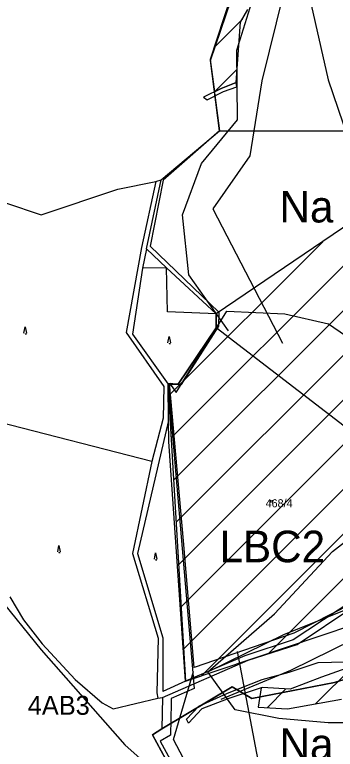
# Model space of a CAD drawing. Extents: x -564810 to -550519, y -1045831 to -1034011.
# Drawn here: x -554554 to -554351.1, y -1036585.5 to -1036120.6 of the extents above; entities that cross this region are included whole.
import ezdxf

# ---------------------------------------------------------------- set-up
doc = ezdxf.new("R2010")
doc.units = 0
for name, color, linetype in [('Biokoridory', 7, 'Continuous'), ('KN stav', 7, 'Continuous'), ('Lesní porost', 7, 'Continuous'), ('Obvod KPU', 7, 'Continuous'), ('Odvodněné plochy', 7, 'Continuous'), ('Parcelní čísla', 7, 'Continuous'), ('Polní cesty stavající', 7, 'Continuous'), ('přeložka st silnice', 7, 'Continuous'), ('STG', 7, 'Continuous'), ('vodní toky', 7, 'Continuous'), ('Vrstva 4', 7, 'Continuous'), ('Vrstva 5', 7, 'Continuous'), ('zamokř ploch', 7, 'Continuous')]:
    doc.layers.add(name, color=color, linetype=linetype)

msp = doc.modelspace()

# ---------------------------------------------------------------- linework, layer by layer
at = {"layer": 'Biokoridory'}
for points in [[(-554537.39, -1035746.04), (-554479.56, -1035788.42), (-554438.9, -1035834.8), (-554396.53, -1035886.91), (-554371.91, -1035929.28), (-554370.76, -1035993.98), (-554383.93, -1036106.79), (-554397.67, -1036162.33), (-554405.12, -1036209.86), (-554428.6, -1036243.51), (-554384.5, -1036328.39)], [(-554418.63, -1036320.62), (-554443.83, -1036285.12), (-554447.83, -1036247.33), (-554435.81, -1036214.69), (-554412.9, -1036187.21), (-554413.48, -1036143.11), (-554398.59, -1036095.59), (-554384.27, -1036003.97), (-554390.57, -1035936.4), (-554411.19, -1035894.6), (-554437.53, -1035863.68), (-554459.29, -1035828.75), (-554491.35, -1035800.69), (-554517.12, -1035776.07), (-554550.9, -1035757.75)], [(-554413.11, -1036523.65), (-554399.37, -1036596.94), (-554362.15, -1036660.5), (-554330.66, -1036689.13), (-554301.45, -1036717.76), (-554232.74, -1036690.27), (-554189.8, -1036708.6), (-554153.15, -1036746.39), (-554125.66, -1036744.67), (-554072.41, -1036702.3), (-554048.36, -1036712.61), (-554005.99, -1036742.38), (-553980.22, -1036740.66), (-553936.7, -1036737.8), (-553915.52, -1036755.55)], [(-553960.96, -1036776.29), (-554005.63, -1036780.3), (-554068.04, -1036729.91), (-554132.75, -1036771.71), (-554165.96, -1036776.29), (-554220.35, -1036725.33), (-554255.28, -1036737.36), (-554292.5, -1036765.42), (-554361.79, -1036707.01), (-554421.91, -1036639.44), (-554453.41, -1036579.32), (-554440.81, -1036536.37)]]:
    msp.add_lwpolyline(points, dxfattribs=at)
at = {"layer": 'KN stav'}
for p, q in [((-554430.09, -1036149.53), (-554416.98, -1036110.84)), ((-554424.3, -1036194.07), (-554430.09, -1036149.53)), ((-554461.39, -1036225.03), (-554424.3, -1036194.07)), ((-554424.3, -1036194.07), (-554151.49, -1036193.98)), ((-554470.65, -1036268.81), (-554461.39, -1036225.03)), ((-554457.9, -1036280.68), (-554470.65, -1036268.81)), ((-554426.44, -1036309.95), (-554457.9, -1036280.68)), ((-554426.44, -1036318.68), (-554426.44, -1036309.95)), ((-554450.61, -1036354.35), (-554426.44, -1036318.68)), ((-554295.43, -1036419.53), (-554426.44, -1036318.68)), ((-554456.86, -1036354.44), (-554450.61, -1036354.35)), ((-554456.62, -1036377.32), (-554456.86, -1036354.44)), ((-554456.48, -1036390.74), (-554456.62, -1036377.32)), ((-554445.83, -1036542.5), (-554456.48, -1036390.74)), ((-554331.7, -1036485.9), (-554377.82, -1036516.18)), ((-554377.82, -1036516.18), (-554408.35, -1036526.31)), ((-554408.35, -1036526.31), (-554445.83, -1036542.5)), ((-554351.49, -1036543.34), (-554307.67, -1036528.83)), ((-554307.67, -1036528.83), (-554351.49, -1036543.34)), ((-554403.82, -1036553.3), (-554351.49, -1036543.34)), ((-554351.49, -1036543.34), (-554403.82, -1036553.3)), ((-554460.94, -1036572.64), (-554416.46, -1036545.96)), ((-554416.46, -1036545.96), (-554460.94, -1036572.64)), ((-554416.46, -1036545.96), (-554403.82, -1036553.3)), ((-554403.82, -1036553.3), (-554416.46, -1036545.96)), ((-554466.89, -1036576.29), (-554460.94, -1036572.64)), ((-554460.94, -1036572.64), (-554466.89, -1036576.29)), ((-554445.71, -1036615.28), (-554466.89, -1036576.29)), ((-554466.89, -1036576.29), (-554445.71, -1036615.28))]:
    msp.add_line(p, q, dxfattribs=at)
at = {"layer": 'Lesní porost'}
for p, q in [((-554416.22, -1036105.61), (-554430.31, -1036148.93)), ((-554411.04, -1036125.35), (-554406.41, -1036117.33)), ((-554427.82, -1036141.28), (-554409.88, -1036123.33)), ((-554413.84, -1036163.37), (-554411.04, -1036125.35)), ((-554430.31, -1036148.93), (-554427.65, -1036169.4)), ((-554427.65, -1036169.39), (-554413.22, -1036154.96)), ((-554427.65, -1036169.4), (-554423.41, -1036167.28)), ((-554423.41, -1036167.28), (-554413.84, -1036163.37)), ((-554363.56, -1036556.78), (-554322.2, -1036515.42)), ((-554343.86, -1036534.25), (-554359.86, -1036539.81)), ((-554359.86, -1036539.81), (-554379.63, -1036547.41)), ((-554397.96, -1036546.65), (-554399.91, -1036558.93)), ((-554397.29, -1036546.43), (-554397.96, -1036546.65)), ((-554379.63, -1036547.41), (-554397.29, -1036546.43)), ((-554394.3, -1036559.24), (-554382.32, -1036547.26)), ((-554381.25, -1036559.96), (-554347.17, -1036553.83)), ((-554399.91, -1036558.93), (-554381.25, -1036559.96))]:
    msp.add_line(p, q, dxfattribs=at)
at = {"layer": 'Obvod KPU'}
for p, q in [((-554416.22, -1036105.61), (-554430.31, -1036148.93)), ((-554430.31, -1036148.93), (-554424.45, -1036194.05)), ((-554424.45, -1036194.05), (-554459.98, -1036225.37)), ((-554459.98, -1036225.37), (-554468.26, -1036266.98)), ((-554468.26, -1036266.98), (-554424.8, -1036308.95)), ((-554424.8, -1036308.95), (-554425.06, -1036317.8)), ((-554425.06, -1036317.8), (-554448.55, -1036354.68)), ((-554448.55, -1036354.68), (-554456.85, -1036354.8)), ((-554456.85, -1036354.8), (-554448.64, -1036450.97)), ((-554448.64, -1036450.97), (-554440.43, -1036547.14)), ((-554440.43, -1036547.14), (-554454.99, -1036553.42)), ((-554455.05, -1036556.3), (-554455.49, -1036576.68)), ((-554454.99, -1036553.42), (-554455.05, -1036556.3)), ((-554455.49, -1036576.68), (-554462, -1036580.38)), ((-554462, -1036580.38), (-554438.81, -1036622.54))]:
    msp.add_line(p, q, dxfattribs=at)
at = {"layer": 'Odvodněné plochy'}
msp.add_lwpolyline([(-554426.44, -1036309.95), (-554426.44, -1036318.68), (-554450.61, -1036354.35), (-554457.06, -1036354.02), (-554445.83, -1036542.5), (-554318.11, -1036499.44), (-554320.87, -1036445.14), (-554291.43, -1036424.89), (-554261.98, -1036386.23), (-554045.74, -1036308), (-553969.37, -1036305.24), (-553820.3, -1036292.35), (-553858.16, -1036254.05), (-553936.81, -1036164.96), (-554010.11, -1036068.44), (-554098.47, -1035952.82), (-554142.4, -1035895.86), (-554208.61, -1035949.96), (-554177.33, -1036019.91), (-554215.05, -1036060.41), (-554161.68, -1036130.36)], close=True, dxfattribs=at)
at = {"layer": 'Polní cesty stavající'}
for p, q in [((-554423.41, -1036167.28), (-554434.51, -1036172.84)), ((-554413.84, -1036163.37), (-554423.41, -1036167.28)), ((-554421.96, -1036169.25), (-554413.44, -1036166.23)), ((-554413.44, -1036166.23), (-554413.84, -1036163.37)), ((-554432.17, -1036174.5), (-554421.96, -1036169.25)), ((-554434.51, -1036172.84), (-554432.17, -1036174.5)), ((-554434.51, -1036172.84), (-554432.17, -1036174.5))]:
    msp.add_line(p, q, dxfattribs=at)
at = {"layer": 'přeložka st silnice'}
for p, q in [((-554451.83, -1036441.87), (-554039.69, -1036029.73)), ((-554450.23, -1036468.56), (-554027.44, -1036045.77)), ((-554448.64, -1036495.26), (-554015.19, -1036061.8)), ((-554447.05, -1036521.95), (-554002.96, -1036077.86)), ((-554436.01, -1036539.19), (-553990.75, -1036093.93)), ((-554453.42, -1036415.18), (-554183.18, -1036144.94)), ((-554455.01, -1036388.48), (-554271.11, -1036204.58)), ((-554456.6, -1036361.79), (-554359.04, -1036264.23)), ((-554393.34, -1036524.8), (-554320.53, -1036451.99))]:
    msp.add_line(p, q, dxfattribs=at)
at = {"layer": 'STG'}
for points in [[(-554438.29, -1035862.18), (-554412.57, -1035932.93), (-554389.6, -1035992.65), (-554376.75, -1036034), (-554368.48, -1036104.75), (-554355.62, -1036161.71), (-554340, -1036207.65), (-554312.45, -1036289.42), (-554303.26, -1036356.5), (-554305.1, -1036390.49), (-554316.12, -1036431.84)], [(-553979.93, -1036282.07), (-554071.79, -1036331.69), (-554106.69, -1036355.58), (-554152.62, -1036391.41), (-554200.38, -1036425.41), (-554260.09, -1036467.67), (-554327.14, -1036509.93), (-554379.5, -1036535.66), (-554423.59, -1036554.04)], [(-554431.86, -1036536.58), (-554383.17, -1036512.69), (-554323.47, -1036488.8), (-554278.46, -1036459.4), (-554207.73, -1036404.27), (-554124.14, -1036350.06), (-554010.24, -1036284.83)], [(-554251.82, -1036606.41), (-554261.01, -1036583.44), (-554274.79, -1036571.49), (-554290.4, -1036568.74), (-554306.02, -1036562.31), (-554324.39, -1036568.74), (-554355.62, -1036568.74), (-554386.85, -1036565.98), (-554414.41, -1036560.47), (-554431.86, -1036536.58), (-554389.6, -1036499.83), (-554352.86, -1036460.32), (-554278.46, -1036402.44), (-554228.86, -1036364.77), (-554170.07, -1036339.04), (-554114.96, -1036323.42), (-554045.15, -1036299.53)]]:
    msp.add_lwpolyline(points, dxfattribs=at)
at = {"layer": 'vodní toky'}
for p, q in [((-554380.31, -1036536.76), (-554361.9, -1036530.49)), ((-554361.9, -1036530.49), (-554345.07, -1036530.24)), ((-554343.86, -1036534.25), (-554359.86, -1036539.81)), ((-554397.39, -1036541.38), (-554380.31, -1036536.76)), ((-554419.22, -1036549.9), (-554397.39, -1036541.38)), ((-554359.86, -1036539.81), (-554379.63, -1036547.41)), ((-554397.29, -1036546.43), (-554418.44, -1036553.44)), ((-554379.63, -1036547.41), (-554397.29, -1036546.43)), ((-554437.41, -1036558.15), (-554419.22, -1036549.9)), ((-554418.44, -1036553.44), (-554435.64, -1036559.84)), ((-554445.34, -1036566.45), (-554437.41, -1036558.15)), ((-554435.64, -1036559.84), (-554444.04, -1036569.02)), ((-554444.04, -1036569.02), (-554445.34, -1036566.45))]:
    msp.add_line(p, q, dxfattribs=at)
at = {"layer": 'Vrstva 4'}
for p, q in [((-554488.8, -1036231.09), (-554464.79, -1036226.05)), ((-554464.79, -1036226.05), (-554473.8, -1036268)), ((-554464.79, -1036226.05), (-554461.39, -1036225.03)), ((-554537.23, -1036247.15), (-554488.8, -1036231.09)), ((-554559.85, -1036239.65), (-554537.23, -1036247.15)), ((-554473.8, -1036268), (-554483.49, -1036321.81)), ((-554470.65, -1036268.81), (-554473.12, -1036280.94)), ((-554473.12, -1036280.94), (-554479.48, -1036322.77)), ((-554457.9, -1036280.68), (-554473.12, -1036280.94)), ((-554457.31, -1036308.7), (-554457.9, -1036280.68)), ((-554426.44, -1036309.95), (-554457.31, -1036308.7)), ((-554483.49, -1036321.81), (-554459.7, -1036355.93)), ((-554479.48, -1036322.77), (-554456.86, -1036354.44)), ((-554459.7, -1036355.93), (-554459.95, -1036375.99)), ((-554459.95, -1036375.99), (-554467.16, -1036403.47)), ((-554467.16, -1036403.47), (-554564.34, -1036378.38)), ((-554456.62, -1036377.32), (-554476.37, -1036461.56)), ((-554467.16, -1036403.47), (-554479.47, -1036461.67)), ((-554585.51, -1036463.12), (-554537.3, -1036522.47)), ((-554479.47, -1036461.67), (-554463.28, -1036515.14)), ((-554476.37, -1036461.56), (-554460.28, -1036515.02)), ((-554557.17, -1036489.01), (-554548.54, -1036503.69)), ((-554375.25, -1036519.15), (-554329.92, -1036488.76)), ((-554548.54, -1036503.69), (-554536.6, -1036518.82)), ((-554463.28, -1036515.14), (-554464.15, -1036549.74)), ((-554460.28, -1036515.02), (-554460.24, -1036548.96)), ((-554536.6, -1036518.82), (-554515.67, -1036541.36)), ((-554406.23, -1036529.16), (-554375.25, -1036519.15)), ((-554537.3, -1036522.47), (-554484.33, -1036582.79)), ((-554460.54, -1036552.71), (-554406.23, -1036529.16)), ((-554515.67, -1036541.36), (-554498.63, -1036556.16)), ((-554445.83, -1036542.5), (-554460.24, -1036548.96)), ((-554491.69, -1036559.85), (-554463.4, -1036553.11)), ((-554464.15, -1036549.74), (-554463.4, -1036553.11)), ((-554463.4, -1036553.11), (-554460.54, -1036552.71)), ((-554460.54, -1036552.71), (-554460.94, -1036572.64)), ((-554498.63, -1036556.16), (-554491.69, -1036559.85)), ((-554484.33, -1036582.79), (-554474.7, -1036591.35))]:
    msp.add_line(p, q, dxfattribs=at)
at = {"layer": 'Vrstva 5'}
msp.add_lwpolyline([(-554419.8, -1036308.12), (-554383.1, -1036309.94), (-554355.29, -1036316.29), (-554309.03, -1036348.01), (-554269.41, -1036406.27), (-554300.91, -1036468.44), (-554329.16, -1036487.65), (-554377.43, -1036511.94), (-554440.41, -1036533.7), (-554447.28, -1036453.54), (-554456.09, -1036353.69), (-554451.86, -1036359.63)], close=True, dxfattribs=at)
at = {"layer": 'zamokř ploch'}
for p, q in [((-554392.1, -1036427.91), (-554392.1, -1036429.41)), ((-554391.1, -1036427.91), (-554391.1, -1036429.41))]:
    msp.add_line(p, q, dxfattribs=at)
for points in [[(-554548.16, -1036322.06), (-554547.46, -1036318.06), (-554546.66, -1036322.06)], [(-554547.46, -1036322.36), (-554547.46, -1036322.56), (-554546.66, -1036322.56)], [(-554457, -1036328.27), (-554456.3, -1036324.27), (-554455.5, -1036328.27)], [(-554456.3, -1036328.57), (-554456.3, -1036328.77), (-554455.5, -1036328.77)], [(-554526.8, -1036460.52), (-554526.1, -1036456.52), (-554525.3, -1036460.52)], [(-554526.1, -1036460.82), (-554526.1, -1036461.02), (-554525.3, -1036461.02)], [(-554465.51, -1036465.17), (-554464.81, -1036461.17), (-554464.01, -1036465.17)], [(-554464.81, -1036465.47), (-554464.81, -1036465.67), (-554464.01, -1036465.67)]]:
    msp.add_lwpolyline(points, dxfattribs=at)

# ---------------------------------------------------------------- texts
at = {"layer": 'Parcelní čísla'}
for s, height, p in [('Na pravé straně', 20, (-554386.43, -1036252.06)), ('468/4', 5.1, (-554395.2, -1036432.35)), ('Na pravé straně', 20, (-554386.43, -1036592.35))]:
    msp.add_text(s, height=height, dxfattribs=at).set_placement(p)
at = {"layer": 'STG'}
msp.add_text('4AB3', height=12, dxfattribs=at).set_placement((-554545.76, -1036563.71))
at = {"layer": 'Vrstva 5'}
msp.add_text('LBC2', height=20, dxfattribs=at).set_placement((-554424.4, -1036467.15))

doc.saveas('drawing.dxf')
